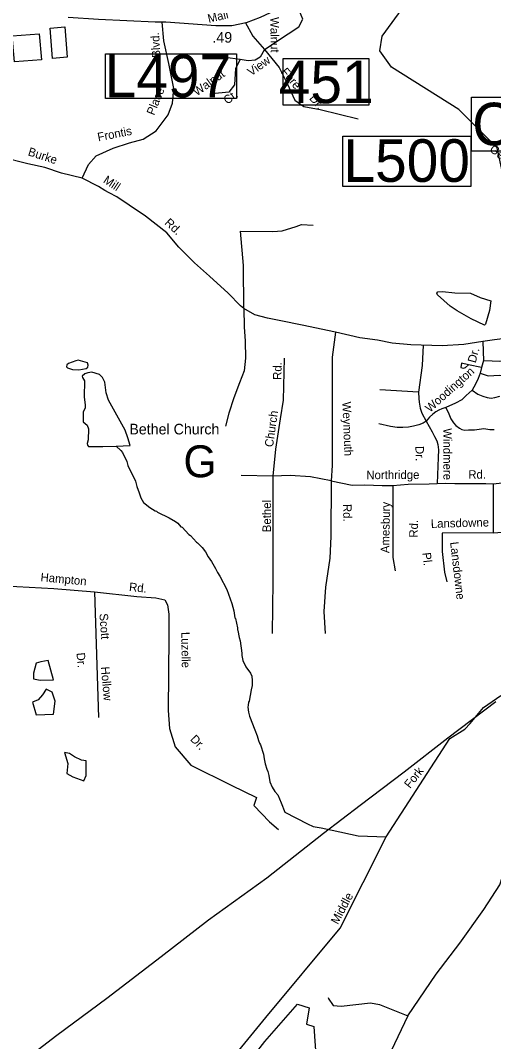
# Model space of a CAD drawing. Extents: x 1551653 to 1702041, y 811336 to 920032.
# Drawn here: x 1613166 to 1616818, y 836287 to 844163 of the extents above; entities that cross this region are included whole.
import ezdxf

# ---------------------------------------------------------------- set-up
doc = ezdxf.new("R2010")
doc.units = 0
for name, color, linetype in [('Old_Level_10', 7, 'Continuous'), ('Old_Level_11', 7, 'Continuous'), ('Old_Level_17', 7, 'Continuous'), ('Old_Level_21', 7, 'Continuous'), ('Old_Level_22', 7, 'Continuous'), ('Old_Level_31', 7, 'Continuous'), ('Old_Level_32', 7, 'Continuous'), ('Old_Level_35', 7, 'Continuous'), ('Old_Level_41', 7, 'Continuous'), ('Old_Level_56', 7, 'Continuous'), ('Old_Level_59', 7, 'Continuous'), ('Old_Level_62', 7, 'Continuous')]:
    doc.layers.add(name, color=color, linetype=linetype)

msp = doc.modelspace()

# ---------------------------------------------------------------- linework, layer by layer
at = {"layer": 'Old_Level_31'}
for points in [[(1613823.035, 843906.403), (1614834.335, 843906.403), (1614834.335, 843560.092), (1613823.035, 843560.092), (1613823.035, 843906.403)], [(1615194.353, 843870.478), (1615855.818, 843870.478), (1615855.818, 843509.157), (1615194.353, 843509.157), (1615194.353, 843870.478)], [(1616646.97, 843570.488), (1617766.017, 843570.488), (1617766.017, 843155.744), (1616646.97, 843155.744), (1616646.97, 843570.488)], [(1615654.898, 843269.9), (1616642.371, 843269.9), (1616642.371, 842882.653), (1615654.898, 842882.653), (1615654.898, 843269.9)]]:
    msp.add_lwpolyline(points, dxfattribs=at)
at = {"layer": 'Old_Level_32'}
msp.add_lwpolyline([(1615486.984, 844610.927), (1615436.307, 844541.586), (1615379.728, 844477.425), (1615304.29, 844386.844), (1615232.624, 844326.457), (1615187.361, 844300.038), (1615153.413, 844266.07), (1615093.063, 844220.779), (1615017.624, 844186.811), (1614908.239, 844145.295), (1614798.853, 844122.65), (1614674.381, 844122.65), (1614289.612, 844150.045), (1614205.817, 844149.365), (1613768.386, 844170.651), (1613534.984, 844186.762)], dxfattribs=at)
at = {"layer": 'Old_Level_35'}
for p, q in [((1614862.45, 843862.176), (1614670.333, 843888.159)), ((1616739.347, 841539.539), (1616723.455, 841486.533)), ((1616723.455, 841486.533), (1616715.509, 841441.478)), ((1616238.744, 841295.711), (1615939.441, 841314.263)), ((1615113.726, 840648.87), (1614869.495, 840652.218)), ((1616814.891, 840589.115), (1616814.891, 840210.764)), ((1616814.891, 840210.764), (1616420.108, 840207.416)), ((1616814.891, 840210.764), (1617055.776, 840227.506)), ((1613739.239, 839754.914), (1613769.343, 838785.79)), ((1616154.901, 836483.917), (1615888.453, 835923.258))]:
    msp.add_line(p, q, dxfattribs=at)
for points in [[(1615049.596, 843939.357), (1615231.327, 844058.873), (1615314.404, 844113.435), (1615345.558, 844173.194), (1615319.597, 844235.55), (1615231.327, 844331.684)], [(1613642.044, 842945.252), (1613692.88, 843052.088), (1613749.996, 843119.641), (1613882.4, 843176.801), (1614007.016, 843218.372), (1614113.459, 843246.952), (1614214.709, 843311.907), (1614305.575, 843434.022), (1614339.325, 843524.96), (1614349.71, 843639.28), (1614312.277, 843831.483), (1614272.764, 844005.477), (1614260.911, 844149.812)], [(1614901.614, 844149.81), (1614958.73, 844040.686), (1615049.596, 843939.357)], [(1615049.596, 843939.357), (1615015.623, 843880.363), (1614976.681, 843856.98), (1614924.758, 843851.783), (1614862.45, 843862.176)], [(1615049.596, 843939.357), (1615163.827, 843799.054), (1615226.135, 843676.938), (1615283.25, 843547.029), (1615353.347, 843500.261), (1615480.559, 843476.878), (1615773.925, 843404.128)], [(1614862.45, 843862.176), (1614826.103, 843792.025), (1614818.314, 843667.312), (1614774.18, 843610.151), (1614644.372, 843597.16)], [(1613642.044, 842945.252), (1613482.722, 842985.962), (1613355.501, 843027.763), (1613223.569, 843057.65), (1613021.069, 843109.614)], [(1614891.229, 841940.783), (1614863.45, 841961.173), (1614769.216, 842059.904), (1614625.119, 842191.58), (1614510.87, 842292.467), (1614387.66, 842413.531), (1614296.992, 842523.995), (1614132.381, 842652.619), (1614006.579, 842738.2), (1613911.612, 842801.563), (1613852.359, 842834.215), (1613818.757, 842852.151), (1613769.473, 842881.295), (1613642.044, 842945.252)], [(1614864.347, 842538.447), (1615115.246, 842536.205), (1615186.932, 842540.689), (1615294.46, 842574.318), (1615334.783, 842590.012), (1615424.39, 842583.286)], [(1614891.229, 841940.783), (1614886.749, 842273.9), (1614864.347, 842538.447)], [(1617564.944, 842134.226), (1617527.222, 842068.218), (1617473.01, 841995.892), (1617431.94, 841935.072), (1617356.373, 841866.033), (1617259.448, 841806.858), (1617141.168, 841754.257), (1617026.173, 841726.312), (1616825.754, 841698.368), (1616733.758, 841686.862)], [(1614891.229, 841940.783), (1614893.469, 841799.541), (1614899.696, 841688.251), (1614902.112, 841558.887), (1614892.522, 841461.026), (1614856.202, 841366.82), (1614812.709, 841252.98), (1614775.907, 841132.444), (1614748.014, 841033.817)], [(1615598.628, 841758.793), (1615341.014, 841812.364), (1615177.079, 841845.846), (1615072.683, 841866.799), (1614976.342, 841892.722), (1614891.229, 841940.783)], [(1615598.628, 841758.793), (1615571.863, 841564.595), (1615571.863, 841233.12), (1615571.863, 840730.885), (1615565.386, 840612.039)], [(1616733.758, 841686.862), (1616589.343, 841662.234), (1616421.459, 841652.631), (1616179.685, 841660.338), (1616034.095, 841674.498), (1615921.939, 841697.218), (1615786.231, 841715.177), (1615598.628, 841758.793)], [(1616273.176, 841658.802), (1616267.879, 841502.434), (1616238.744, 841295.711)], [(1616734.05, 841687.955), (1616736.698, 841608.447), (1616739.347, 841539.539)], [(1615200.498, 841557.898), (1615193.807, 841233.12), (1615170.387, 841089.146), (1615133.585, 840854.77), (1615113.726, 840648.87)], [(1616739.347, 841539.539), (1616808.213, 841536.889), (1616861.187, 841534.238), (1616916.809, 841542.189), (1616959.189, 841547.49), (1616983.027, 841563.391), (1617001.568, 841568.692), (1617021.291, 841570.379), (1617036.001, 841566.041), (1617046.596, 841550.14), (1617049.244, 841536.889), (1617038.65, 841526.287), (1617022.757, 841526.287), (1616996.27, 841534.238), (1616959.189, 841547.49)], [(1616723.455, 841486.533), (1616625.453, 841507.735), (1616569.831, 841518.336), (1616564.533, 841486.533), (1616585.722, 841481.232), (1616601.615, 841486.533), (1616625.453, 841507.735)], [(1616715.509, 841441.478), (1616699.617, 841401.723), (1616683.724, 841367.269), (1616665.183, 841335.465), (1616651.94, 841311.613)], [(1616715.509, 841441.478), (1616776.429, 841422.926), (1616863.835, 841425.576), (1616935.35, 841417.625), (1617020.109, 841422.926)], [(1616651.94, 841311.613), (1616606.912, 841269.208), (1616572.479, 841237.404), (1616524.803, 841210.901), (1616450.639, 841176.447)], [(1616651.94, 841311.613), (1616696.968, 841279.809), (1616734.05, 841263.908), (1616768.483, 841253.307), (1616800.267, 841250.656), (1616826.754, 841253.307), (1616866.485, 841263.908)], [(1616238.744, 841295.711), (1616241.392, 841248.006), (1616244.041, 841218.852), (1616251.987, 841171.147), (1616265.231, 841134.042), (1616297.015, 841073.085)], [(1616450.639, 841176.447), (1616419.586, 841166.89), (1616394.104, 841156.267), (1616372.869, 841143.518), (1616349.511, 841126.52), (1616324.029, 841103.147), (1616297.015, 841073.085)], [(1616450.639, 841176.447), (1616471.829, 841128.742), (1616487.721, 841088.988), (1616508.911, 841059.834), (1616527.451, 841038.632), (1616553.938, 841017.429), (1616572.479, 841006.828), (1616596.318, 841001.527), (1616625.453, 841004.178), (1616670.481, 841004.178), (1616741.996, 841014.779), (1616789.672, 841006.828), (1616821.457, 841006.828)], [(1616297.015, 841073.085), (1616275.188, 841056.402), (1616241.213, 841043.653), (1616200.866, 841033.029), (1616160.519, 841024.53), (1616118.049, 841022.405), (1616073.456, 841022.405), (1616022.492, 841030.904), (1615931.181, 841052.152)], [(1616297.015, 841073.085), (1616319.782, 841030.904), (1616343.14, 840990.533), (1616362.252, 840954.412), (1616379.24, 840920.415), (1616387.734, 840892.793), (1616391.981, 840850.297), (1616389.857, 840790.803), (1616383.215, 840591.418)], [(1615113.726, 840648.87), (1615113.726, 839835.249), (1615110.381, 839433.461)], [(1615565.386, 840612.039), (1615404.796, 840642.173), (1615247.552, 840652.218), (1615113.726, 840648.87)], [(1615565.386, 840612.039), (1615562.04, 840183.465), (1615555.349, 840016.053), (1615521.892, 839791.722), (1615508.51, 839604.221), (1615518.547, 839433.461)], [(1615565.386, 840612.039), (1615725.976, 840578.556), (1615824.133, 840580.089), (1615957.925, 840576.175), (1616040.465, 840575.208)], [(1616040.465, 840575.208), (1616159.869, 840584.94), (1616321.627, 840588.46), (1616447.617, 840594.51)], [(1616447.617, 840594.51), (1616519.592, 840591.449), (1616659.467, 840591.413), (1616759.333, 840591.991), (1616814.891, 840589.115)], [(1616814.891, 840589.115), (1616929.211, 840601.351), (1617041.648, 840629.687), (1617111.911, 840650.672)], [(1616040.465, 840575.208), (1616040.857, 840461.594), (1616040.132, 840287.71), (1616041.557, 840159.232), (1616039.162, 840021.404), (1616057.667, 839916.838)], [(1616420.108, 840207.416), (1616420.108, 840066.791), (1616440.181, 839906.076), (1616456.909, 839832.414)], [(1612946.474, 839805.777), (1613423.139, 839780.021), (1613739.239, 839754.914)], [(1613739.239, 839754.914), (1614065.374, 839719.765), (1614210.88, 839709.722), (1614281.124, 839694.658), (1614301.194, 839654.487), (1614311.229, 839584.187), (1614311.229, 839413.461), (1614306.212, 838841.025), (1614316.247, 838700.427), (1614361.403, 838559.829), (1614481.822, 838419.231), (1614792.905, 838263.568), (1614988.586, 838168.163), (1614968.516, 838107.906), (1615088.935, 837982.372), (1615159.179, 837922.116)], [(1616154.901, 836483.917), (1616373.525, 836805.271), (1616557.989, 837044.577), (1616742.452, 837304.395), (1616865.427, 837495.839), (1616940.58, 837728.308), (1617070.388, 838200.083)], [(1615543.419, 836624.99), (1615540.022, 836620.664), (1615581.014, 836565.965), (1615642.502, 836559.128), (1615867.957, 836586.477), (1615936.277, 836572.802), (1616154.901, 836483.917)]]:
    msp.add_lwpolyline(points, dxfattribs=at)
at = {"layer": 'Old_Level_41'}
for points in [[(1613103.288, 844043.211), (1613312.013, 844060.687), (1613328.816, 843859.999), (1613120.092, 843842.524), (1613103.288, 844043.211)], [(1613395.105, 844103.772), (1613508.324, 844113.357), (1613528.203, 843878.558), (1613414.982, 843868.972), (1613395.105, 844103.772)]]:
    msp.add_lwpolyline(points, dxfattribs=at)
at = {"layer": 'Old_Level_56'}
msp.add_lwpolyline([(1613015.082, 836003.141), (1613448.066, 836336.149), (1613832.029, 836620.125), (1614252.773, 836941.571), (1614616.929, 837225.747), (1615067.515, 837548.591), (1615506.546, 837893.686), (1615787.711, 838111.303), (1616127.497, 838367.96), (1616465.16, 838628.458), (1616835.281, 838910.711)], dxfattribs=at)
at = {"layer": 'Old_Level_59'}
for points in [[(1617041.755, 842753.76), (1616909.701, 842881.199), (1616846.75, 843181.191), (1616550.758, 843476.106), (1616029.72, 843801.781), (1615939.703, 843928.349), (1615957.747, 844042.87), (1616132.144, 844281.448), (1616244.534, 844808.08), (1616257.738, 845300.557), (1616218.684, 845544.486), (1616650.082, 846355.154), (1616751.673, 846884.729), (1616821.997, 847115.992)], [(1614460.764, 835508.757), (1614470.709, 835610.36), (1614596.96, 835906.769), (1615059.605, 836472.714), (1615634.826, 837160.859), (1615989.53, 837865.471), (1616480.661, 838625.56), (1616595.151, 838695.091), (1616638.079, 838739.565), (1616739.713, 838863.409), (1616874.74, 838955.836)]]:
    msp.add_lwpolyline(points, dxfattribs=at)
at = {"layer": 'Old_Level_62'}
for points in [[(1616536.507, 841923.606), (1616484.013, 841959.951), (1616384.358, 842046.073), (1616380.052, 842058.786), (1616388.356, 842068.373), (1616423.42, 842073.192), (1616518.667, 842061.657), (1616640.776, 842058.786), (1616715.62, 842025.158), (1616795.795, 841999.681), (1616785.337, 841925.247), (1616755.81, 841819.03), (1616749.043, 841813.134), (1616645.287, 841861.988), (1616536.507, 841923.606)], [(1613595.137, 841538.467), (1613536.39, 841516.629), (1613523.574, 841505.248), (1613520.908, 841491.766), (1613528.598, 841482.282), (1613568.993, 841469.518), (1613616.565, 841467.724), (1613674.8, 841477.31), (1613685.975, 841487.871), (1613689.051, 841505.043), (1613684.335, 841520.679), (1613612.874, 841541.542), (1613595.137, 841538.467)], [(1613904.458, 840879.994), (1614012.52, 840884.095), (1613995.194, 840942.945), (1613974.073, 841001.845), (1613845.198, 841233.196), (1613827.871, 841290.2), (1613818.336, 841373.554), (1613800.804, 841407.798), (1613775.583, 841432.66), (1613718.066, 841449.423), (1613685.873, 841445.988), (1613663.009, 841435.838), (1613643.939, 841419.998), (1613644.76, 841408.618), (1613659.626, 841383.857), (1613658.293, 841258.981), (1613666.085, 841194.544), (1613665.88, 841173.731), (1613650.399, 841141.743), (1613649.578, 841067.001), (1613681.464, 841041.113), (1613690.589, 841011.688), (1613688.743, 840928.437), (1613680.849, 840900.14), (1613684.437, 840885.94), (1613692.844, 840877.328), (1613801.624, 840876.098), (1613904.458, 840879.994)], [(1613904.458, 840879.994), (1613941.778, 840845.903), (1613953.568, 840829.756), (1613988.529, 840761.268), (1613996.116, 840729.178), (1614054.454, 840608.402), (1614063.886, 840568.263), (1614083.263, 840520.025), (1614094.644, 840479.834), (1614116.174, 840443.54), (1614165.592, 840406.887), (1614207.217, 840380.333), (1614215.214, 840378.179), (1614223.109, 840370.08), (1614314.46, 840326.814), (1614363.98, 840298.158), (1614379.871, 840285.906), (1614405.4, 840257.558), (1614413.397, 840253.457), (1614466.608, 840198.708), (1614478.501, 840190.557), (1614525.766, 840137.91), (1614533.66, 840133.809), (1614569.134, 840097.31), (1614594.663, 840064.962), (1614614.143, 840026.72), (1614641.62, 839988.325), (1614672.891, 839935.934), (1614686.424, 839905.739), (1614706.007, 839875.443), (1614758.603, 839772.763), (1614799.1, 839666.239), (1614812.326, 839610.054), (1614821.656, 839555.921), (1614825.552, 839549.872), (1614840.521, 839477.693), (1614840.316, 839463.699), (1614844.314, 839457.65), (1614853.542, 839403.516), (1614861.129, 839377.423), (1614875.79, 839281.253), (1614875.585, 839265.259), (1614883.069, 839225.121), (1614906.343, 839176.831), (1614941.714, 839128.336), (1614951.351, 839104.243), (1614954.94, 839072.203), (1614954.427, 839032.218), (1614945.918, 839000.332), (1614930.744, 838912.57), (1614926.643, 838904.624), (1614924.387, 838880.633), (1614922.132, 838864.69), (1614925.617, 838826.653), (1614933.204, 838796.562), (1614975.753, 838691.985), (1614993.08, 838643.746), (1615004.562, 838607.606), (1615012.252, 838587.511), (1615020.146, 838575.362), (1615043.112, 838503.081), (1615048.649, 838466.992), (1615056.133, 838428.904), (1615067.513, 838386.765), (1615075.305, 838370.669), (1615082.79, 838338.578), (1615090.172, 838290.391), (1615108.729, 838248.458), (1615130.464, 838214.214)], [(1613318.118, 839074.591), (1613422.464, 839077.575), (1613380.726, 839226.77), (1613324.08, 839214.835), (1613288.304, 839205.883), (1613267.435, 839128.302), (1613267.435, 839083.543), (1613318.118, 839074.591)], [(1613365.819, 839005.961), (1613336.006, 838961.203), (1613303.211, 838922.412), (1613258.491, 838904.509), (1613288.304, 838806.039), (1613422.464, 838812.007), (1613434.389, 838913.46), (1613410.538, 838982.09), (1613365.819, 839005.961)], [(1613546.149, 838509.693), (1613505.281, 838516.152), (1613533.243, 838432.19), (1613524.639, 838354.687), (1613571.961, 838328.852), (1613655.85, 838298.712), (1613673.058, 838339.616), (1613673.058, 838451.566), (1613636.492, 838458.024), (1613584.867, 838483.858), (1613546.149, 838509.693)], [(1615130.464, 838214.214), (1615152.528, 838189.601), (1615179.36, 838126.94), (1615207.083, 838057.256), (1615381.07, 837966.674), (1615426.81, 837944.922), (1615486.436, 837935.97), (1615572.895, 837918.066), (1615772.642, 837873.308), (1615989.53, 837865.471)], [(1614574.341, 835669.262), (1615052.222, 836287.628), (1615304.815, 836574.605), (1615393.564, 836547.274), (1615373.084, 836420.868), (1615431.113, 836403.786), (1615448.18, 836144.14), (1615417.459, 835990.403), (1615414.045, 835891.327), (1615321.882, 835833.248), (1614584.581, 835628.265), (1614574.341, 835669.262)]]:
    msp.add_lwpolyline(points, dxfattribs=at)

# ---------------------------------------------------------------- texts
at = {"layer": 'Old_Level_10'}
for s, rotation, p in [('Walnut', 270.5796639, (1615095.035, 844188.351)), ('Blvd.', 93.3676806, (1614247.495, 843877.705)), ('View', 35.50255, (1614947.543, 843730.638)), ('Walnut', 35.50255, (1614527.789, 843577.065)), ('Forest', 310.2821778, (1615171.663, 843763.8)), ('Place', 68.1428639, (1614198.041, 843426.327)), ('Ct.', 35.50255, (1614761.931, 843512.135)), ('Dr.', 310.2821778, (1615391.668, 843559.561)), ('Frontis', 11.1771583, (1613767.609, 843229.795)), ('George', 321.4967611, (1616781.059, 843160.061)), ('Burke', 342.0226278, (1613219.674, 843123.91)), ('Mill', 326.2884694, (1613800.085, 842916.41)), ('Rd.', 316.8410694, (1614274.374, 842596.32)), ('Dr.', 74.6832306, (1616679.174, 841516.74)), ('Rd.', 89.1396778, (1615180.302, 841390.111)), ('Woodington', 41.7286611, (1616326.106, 841135.821)), ('Weymouth', 272.2007694, (1615650.913, 841220.984)), ('Church', 81.9558722, (1615115.292, 840868.936)), ('Windmere', 270.2178278, (1616429.147, 841017.439)), ('Dr.', 271.3273944, (1616214.339, 840879.868)), ('Northridge', 0.3699972, (1615836.096, 840623.949)), ('Rd.', 0.3312806, (1616622.889, 840628.073)), ('Bethel', 90.0963028, (1615100.149, 840215.745)), ('Amesbury', 89.1396389, (1616012.669, 840053.66)), ('Rd.', 270.6613917, (1615656.524, 840433.202)), ('Rd.', 89.0044833, (1616231.868, 840173.23)), ('Lansdowne', 1.4293278, (1616334.57, 840248.698)), ('Lansdowne', 276.5317222, (1616482.225, 840138.252)), ('Pl.', 276.5317222, (1616268.197, 840055.767)), ('Hampton', 354.6086861, (1613319.314, 839837.751)), ('Rd.', 354.4318278, (1614002.446, 839762.149)), ('Scott', 273.9872806, (1613775.943, 839587.131)), ('Luzelle', 270.8852833, (1614407.682, 839445.974)), ('Dr.', 275.7065528, (1613598.276, 839283.665)), ('Hollow', 275.0661333, (1613787.178, 839176.086)), ('Dr.', 314.1350694, (1614472.6, 838614.722))]:
    msp.add_text(s, height=65.6167, rotation=rotation, dxfattribs=at).set_placement(p)
at = {"layer": 'Old_Level_11'}
msp.add_text('Mall', height=65.6167, rotation=13.3493194, dxfattribs=at).set_placement((1614619.925, 844143.863))
at = {"layer": 'Old_Level_17'}
msp.add_text('.49', height=82.0208, dxfattribs=at).set_placement((1614648.002, 843991.417))
at = {"layer": 'Old_Level_21'}
for s, rotation, p in [('Fork', 51.3472667, (1616172.586, 838234.733)), ('Middle', 61.7640111, (1615615.126, 837185.744))]:
    msp.add_text(s, height=65.6167, rotation=rotation, dxfattribs=at).set_placement(p)
at = {"layer": 'Old_Level_22'}
msp.add_text('Bethel Church', height=82.02083, dxfattribs=at).set_placement((1614006.987, 840969.801))
msp.add_text('G', height=246.062, rotation=0.0000194, dxfattribs=at).set_placement((1614424.572, 840639.233))
at = {"layer": 'Old_Level_31'}
for s, p in [('L497', (1613816.42, 843570.791)), ('451', (1615160.158, 843524.894)), ('C453', (1616652.818, 843199.986)), ('L500', (1615659.239, 842918.008))]:
    msp.add_text(s, height=328.0833, dxfattribs=at).set_placement(p)

doc.saveas('drawing.dxf')
